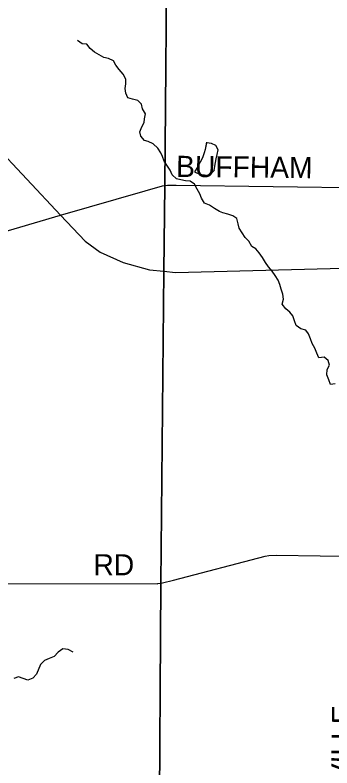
# Model space of a CAD drawing. Extents: x 1985906 to 2277390, y 930619 to 1324581.
# Drawn here: x 2110785 to 2115289, y 1100153 to 1110854 of the extents above; entities that cross this region are included whole.
import ezdxf

# ---------------------------------------------------------------- set-up
doc = ezdxf.new("R2010")
doc.units = 0
for name, color, linetype in [('GM_X_County_Road', 7, 'Continuous'), ('GM_X_County_Road_Text', 7, 'Continuous'), ('GM_X_Minor_Lake', 7, 'Continuous'), ('GM_X_Minor_River', 7, 'Continuous'), ('GM_X_Township', 7, 'Continuous'), ('GM_X_Township_Road', 7, 'Continuous'), ('GM_X_Township_Road_Text', 7, 'Continuous'), ('GM_X_US_Route', 7, 'Continuous')]:
    doc.layers.add(name, color=color, linetype=linetype)

msp = doc.modelspace()

# ---------------------------------------------------------------- linework, layer by layer
at = {"layer": 'GM_X_County_Road'}
for points in [[(2112811, 1102772), (2112813, 1102773), (2112858, 1102780), (2112883, 1102785), (2113039, 1102824), (2114342, 1103164), (2114390, 1103174), (2114499, 1103175), (2115741, 1103158), (2118903, 1103118), (2120878, 1103093)], [(2107661, 1102816), (2110197, 1102774), (2112808, 1102772), (2112811, 1102772)]]:
    msp.add_lwpolyline(points, dxfattribs=at)
at = {"layer": 'GM_X_Minor_Lake'}
for points in [[(2113506, 1109045), (2113485, 1108944), (2113471, 1108894), (2113447, 1108826), (2113415, 1108761), (2113377, 1108691), (2113337, 1108627), (2113408, 1108593), (2113476, 1108581), (2113540, 1108573), (2113619, 1108648)], [(2113505, 1109039), (2113485, 1108944), (2113471, 1108894), (2113447, 1108826), (2113415, 1108761), (2113377, 1108691), (2113337, 1108627), (2113408, 1108593), (2113476, 1108581), (2113540, 1108573), (2113614, 1108643)], [(2113614, 1108643), (2113634, 1108758), (2113644, 1108808), (2113658, 1108872), (2113670, 1108936), (2113639, 1108999), (2113575, 1109028), (2113505, 1109039)], [(2113615, 1108648), (2113634, 1108758), (2113644, 1108808), (2113658, 1108872), (2113670, 1108936), (2113639, 1108999), (2113575, 1109028), (2113511, 1109038)]]:
    msp.add_lwpolyline(points, dxfattribs=at)
at = {"layer": 'GM_X_Minor_River'}
for points in [[(2114600, 1106815), (2114589, 1106887), (2114565, 1106957), (2114547, 1107025), (2114526, 1107088), (2114484, 1107154), (2114438, 1107212), (2114385, 1107276), (2114347, 1107338), (2114302, 1107408), (2114254, 1107472), (2114209, 1107532), (2114151, 1107566), (2114109, 1107638), (2114058, 1107694), (2114014, 1107758), (2113971, 1107824), (2113957, 1107888), (2113937, 1107960), (2113880, 1108002), (2113808, 1108022), (2113739, 1108042), (2113689, 1108064), (2113621, 1108104), (2113550, 1108154), (2113480, 1108182), (2113435, 1108250), (2113409, 1108314), (2113374, 1108378), (2113336, 1108450), (2113272, 1108492), (2113207, 1108498), (2113141, 1108510), (2113081, 1108526), (2113018, 1108582), (2112990, 1108648), (2112951, 1108708), (2112905, 1108778), (2112879, 1108844), (2112858, 1108896), (2112814, 1108962), (2112749, 1109022), (2112679, 1109056), (2112623, 1109072), (2112574, 1109132), (2112560, 1109196), (2112588, 1109264), (2112618, 1109327), (2112627, 1109379), (2112637, 1109449), (2112597, 1109521), (2112580, 1109587), (2112530, 1109637), (2112454, 1109659), (2112389, 1109679), (2112361, 1109743), (2112351, 1109811), (2112360, 1109876), (2112360, 1109944), (2112322, 1110014), (2112267, 1110078), (2112217, 1110140), (2112186, 1110204), (2112114, 1110236), (2112046, 1110250), (2111981, 1110286), (2111915, 1110326), (2111852, 1110376), (2111806, 1110438), (2111737, 1110445), (2111673, 1110491)], [(2115334, 1105614), (2115269, 1105601), (2115243, 1105669), (2115217, 1105742), (2115222, 1105814), (2115252, 1105876), (2115236, 1105944), (2115177, 1105990), (2115105, 1105984), (2115075, 1106046), (2115046, 1106118), (2115008, 1106186), (2114982, 1106252), (2114957, 1106325), (2114917, 1106377), (2114848, 1106392), (2114780, 1106440), (2114758, 1106507), (2114733, 1106577), (2114689, 1106629), (2114634, 1106679), (2114582, 1106745), (2114600, 1106815)], [(2111611, 1101801), (2111539, 1101838), (2111466, 1101846), (2111400, 1101800), (2111340, 1101736), (2111272, 1101707), (2111204, 1101681), (2111148, 1101625), (2111088, 1101488), (2111038, 1101428), (2110968, 1101402), (2110901, 1101424), (2110833, 1101447), (2110767, 1101425)]]:
    msp.add_lwpolyline(points, dxfattribs=at)
at = {"layer": 'GM_X_Township'}
for points in [[(2112791, 1092621), (2112808, 1095162), (2112858, 1102780), (2112900, 1107212), (2112912, 1108432), (2112949, 1112361), (2112952, 1112660), (2112980, 1115675), (2112984, 1116083), (2113389, 1116085), (2117291, 1116085), (2123138, 1116109), (2127519, 1116127), (2134719, 1116126), (2138470, 1116150), (2139793, 1116176)], [(2104969, 1116054), (2112984, 1116083), (2112980, 1115675), (2112952, 1112660), (2112949, 1112361), (2112912, 1108432), (2112900, 1107212), (2112858, 1102780), (2112808, 1095162), (2112791, 1092621), (2112785, 1091713), (2112770, 1089563), (2107997, 1089591)]]:
    msp.add_lwpolyline(points, dxfattribs=at)
at = {"layer": 'GM_X_Township_Road'}
for points in [[(2109578, 1107732), (2110408, 1107721), (2110480, 1107732), (2111433, 1108008), (2112636, 1108357), (2112882, 1108428), (2112912, 1108432), (2112952, 1108437), (2113077, 1108435)], [(2113077, 1108435), (2115833, 1108399)]]:
    msp.add_lwpolyline(points, dxfattribs=at)
at = {"layer": 'GM_X_US_Route'}
msp.add_lwpolyline([(2109989, 1109543), (2111433, 1108008), (2111781, 1107639), (2111994, 1107483), (2112320, 1107338), (2112698, 1107231), (2112900, 1107212), (2113064, 1107196), (2115815, 1107265), (2122643, 1107461), (2124972, 1107554), (2125892, 1107578), (2126364, 1107571), (2126819, 1107505), (2127183, 1107418), (2127552, 1107290), (2128069, 1107033), (2130805, 1105238), (2131152, 1105029), (2131437, 1104890), (2131676, 1104797)], dxfattribs=at)

# ---------------------------------------------------------------- texts
at = {"layer": 'GM_X_County_Road_Text'}
for s, rotation, p in [('RD', 0, (2111899, 1102891)), ('FRIENDSVILLE', 89.2206, (2115552, 1098186))]:
    msp.add_text(s, height=300, rotation=rotation, dxfattribs=at).set_placement(p)
at = {"layer": 'GM_X_Township_Road_Text'}
msp.add_text('BUFFHAM', height=300, rotation=359.4331, dxfattribs=at).set_placement((2113073, 1108554))

doc.saveas('drawing.dxf')
